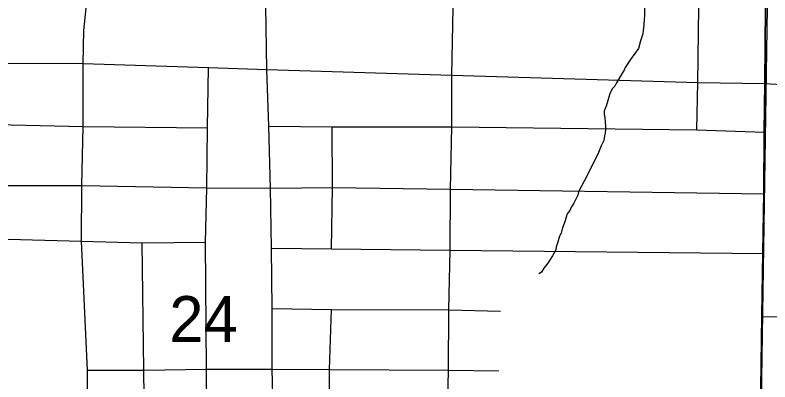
# Model space of a CAD drawing. Extents: x 0 to 34, y 0 to 22.
# Drawn here: x 2.355 to 3.043, y 19.947 to 20.281 of the extents above; entities that cross this region are included whole.
import ezdxf

# ---------------------------------------------------------------- set-up
doc = ezdxf.new("R2010")
doc.units = 0
for name, color, linetype in [('Default', 7, 'Continuous'), ('GM_X_City_Street', 7, 'Continuous'), ('GM_X_County_Road', 7, 'Continuous'), ('GM_X_Minor_River', 7, 'Continuous'), ('GM_X_Section', 7, 'Continuous'), ('GM_X_Section_Text', 7, 'Continuous'), ('GM_X_Township_Road', 7, 'Continuous')]:
    doc.layers.add(name, color=color, linetype=linetype)

msp = doc.modelspace()

# ---------------------------------------------------------------- linework, layer by layer
at = {"layer": 'Default'}
msp.add_lwpolyline([(2.1, 20.51749), (2.1, 19.52883), (3.02863, 19.51298), (3.04368, 20.50725)], close=True, dxfattribs=at)
at = {"layer": 'GM_X_City_Street'}
msp.add_line((3.0381, 20.21901), (3.07783, 20.21658), dxfattribs=at)
for points in [[(2.59951, 19.80823), (2.59411, 19.81607), (2.59132, 19.82706), (2.59027, 19.83664), (2.59114, 19.88719), (2.5894, 19.95901), (2.58958, 20.01408), (2.5887, 20.06917), (2.588, 20.12372), (2.58644, 20.18003), (2.58452, 20.23179), (2.58382, 20.28949), (2.58521, 20.34457), (2.58521, 20.39895), (2.58557, 20.42789), (2.58591, 20.45461), (2.58661, 20.51052), (2.58611, 20.56803), (2.58611, 20.62812), (2.58611, 20.68034), (2.58748, 20.77073), (2.58748, 20.77323), (2.58748, 20.9)], [(2.74868, 19.79988), (2.74847, 19.83027), (2.74846, 19.88649), (2.74986, 19.95787), (2.75026, 20.013), (2.75152, 20.0672), (2.75167, 20.12267), (2.75295, 20.17953), (2.75295, 20.22645), (2.7542, 20.28792), (2.7542, 20.34325), (2.75576, 20.3978), (2.75654, 20.45391), (2.75674, 20.50924), (2.75692, 20.56758), (2.76263, 20.62661), (2.76928, 20.67627), (2.77538, 20.69933), (2.79023, 20.74551), (2.80735, 20.78205), (2.81129, 20.80325), (2.81327, 20.82946), (2.81229, 20.88871), (2.81234, 20.9)], [(2.97598, 20.17678), (2.97689, 20.21988), (2.97791, 20.28856), (2.97871, 20.34199), (2.97871, 20.39702), (2.97965, 20.45155), (2.98058, 20.50607)], [(2.41732, 20.23609), (2.41732, 20.23709), (2.41787, 20.26712), (2.42004, 20.28745), (2.42995, 20.31674), (2.44329, 20.33937), (2.45815, 20.35958), (2.47921, 20.37852), (2.50142, 20.39063), (2.52086, 20.39726)], [(2.19903, 20.24027), (2.31223, 20.23758), (2.41732, 20.23709), (2.53158, 20.23348), (2.58452, 20.23179), (2.75295, 20.22645), (2.97689, 20.21988), (3.0381, 20.21901)], [(2.42276, 19.78933), (2.42199, 19.88619), (2.4214, 19.95809), (2.41574, 20.07544), (2.41603, 20.12594), (2.41732, 20.17993), (2.41732, 20.23609)], [(2.51285, 19.70473), (2.52617, 19.71868), (2.53025, 19.72402), (2.53245, 19.735), (2.53025, 19.88798), (2.52962, 19.95874), (2.52869, 20.07447), (2.52986, 20.12381), (2.53072, 20.17864), (2.53158, 20.23348)], [(2.24307, 20.16513), (2.25236, 20.17442), (2.25846, 20.17877), (2.26499, 20.18052), (2.27109, 20.18182), (2.29157, 20.18226), (2.31249, 20.18226), (2.41732, 20.17993), (2.53072, 20.17864)], [(2.58644, 20.18003), (2.64418, 20.17955), (2.75295, 20.17953), (2.97598, 20.17678), (3.03774, 20.17455)], [(2.64339, 20.06842), (2.64427, 20.12412), (2.64418, 20.17955)], [(2.28585, 20.1153), (2.29429, 20.12275), (2.30375, 20.12619), (2.31105, 20.12617), (2.33599, 20.12612), (2.41603, 20.12594), (2.52986, 20.12381), (2.588, 20.12372), (2.64427, 20.12412), (2.75167, 20.12267), (3.0373, 20.11865)], [(2.30089, 20.08051), (2.30553, 20.07878), (2.31534, 20.078), (2.41574, 20.07544), (2.47094, 20.07378), (2.52869, 20.07447)], [(2.45427, 19.75275), (2.46781, 19.7671), (2.47267, 19.7752), (2.4751, 19.78331), (2.47429, 19.8052), (2.47339, 19.88619), (2.47266, 19.95799), (2.47094, 20.07378)], [(2.5887, 20.06917), (2.64339, 20.06842), (2.75152, 20.0672), (3.03646, 20.06413)], [(2.58958, 20.01408), (2.64332, 20.01322), (2.75026, 20.013), (2.79735, 20.01153)], [(2.64107, 19.8871), (2.64155, 19.95868), (2.64332, 20.01322)], [(3.03558, 20.00681), (3.16523, 20.00527), (3.26258, 20.00477), (3.35499, 20.00563), (3.40633, 20.00391), (3.47478, 20.00391), (3.49361, 20.00477), (3.51157, 20.00477), (3.52441, 20.00648), (3.53981, 20.01076), (3.5689, 20.0099), (3.61938, 20.01076), (3.68014, 20.00905)], [(2.4214, 19.95809), (2.47266, 19.95799), (2.52962, 19.95874), (2.5894, 19.95901), (2.64155, 19.95868), (2.74986, 19.95787), (2.79585, 19.9573)]]:
    msp.add_lwpolyline(points, dxfattribs=at)
at = {"layer": 'GM_X_County_Road'}
msp.add_lwpolyline([(3.02919, 19.63615), (3.02958, 19.71235), (3.03183, 19.8015), (3.03344, 19.85278), (3.03558, 20.00681), (3.03646, 20.06413), (3.0373, 20.11865), (3.03774, 20.17455), (3.0381, 20.21901), (3.03891, 20.28775), (3.0395, 20.34198), (3.03994, 20.39781), (3.04025, 20.42466), (3.04055, 20.45152), (3.04141, 20.50658)], dxfattribs=at)
at = {"layer": 'GM_X_Minor_River'}
for points in [[(2.92875, 20.30362), (2.92832, 20.28044), (2.92826, 20.2774), (2.92779, 20.27247)], [(2.92779, 20.27247), (2.92732, 20.26715), (2.92688, 20.26412), (2.92486, 20.25769), (2.92284, 20.25089), (2.91894, 20.24525), (2.91699, 20.24263), (2.91075, 20.23361), (2.90994, 20.23096), (2.908, 20.22834), (2.90486, 20.22269), (2.9029, 20.21969), (2.90133, 20.21667), (2.899, 20.21405), (2.89702, 20.20953), (2.89501, 20.20348), (2.8934, 20.19818), (2.8918, 20.19403), (2.89175, 20.19099), (2.89244, 20.18756), (2.89276, 20.18413), (2.89306, 20.17994), (2.89301, 20.17728), (2.89257, 20.17387), (2.89214, 20.17121), (2.8913, 20.16705), (2.88893, 20.16215), (2.88655, 20.15611), (2.88456, 20.15158), (2.883, 20.14895), (2.88062, 20.14367), (2.87866, 20.14028), (2.87668, 20.13575), (2.87354, 20.13011), (2.86842, 20.12032), (2.86761, 20.11729), (2.86406, 20.11013), (2.8621, 20.10674), (2.86052, 20.10335), (2.85819, 20.10035), (2.85699, 20.09733), (2.85617, 20.09392), (2.85377, 20.0875), (2.85254, 20.08258), (2.85097, 20.07995), (2.84934, 20.07352), (2.84814, 20.07012), (2.84771, 20.06746), (2.84457, 20.0622), (2.84183, 20.05768), (2.83949, 20.0543), (2.83677, 20.05093), (2.83481, 20.04717), (2.83212, 20.04569)]]:
    msp.add_lwpolyline(points, dxfattribs=at)
at = {"layer": 'GM_X_Section'}
msp.add_lwpolyline([(3.04368, 20.50725), (4.04262, 20.49916), (4.05087, 19.50181), (3.02863, 19.51298)], close=True, dxfattribs=at)
at = {"layer": 'GM_X_Township_Road'}
for points in [[(7.58449, 20.9), (3.04782, 20.9), (3.04477, 20.82381), (3.04555, 20.80382), (3.04275, 20.63346), (3.04204, 20.57671), (3.04118, 20.50711), (3.04032, 20.45205), (3.04002, 20.42519), (3.03971, 20.39834), (3.03926, 20.34251), (3.03868, 20.28829), (3.03787, 20.21954), (3.03751, 20.17509), (3.03707, 20.11919), (3.03623, 20.06466), (3.03534, 20.00735), (3.03321, 19.85331), (3.0316, 19.80203), (3.02935, 19.71288), (3.02896, 19.63669), (3.02646, 19.50599), (3.02646, 19.40492), (3.02912, 19.22937)], [(3.02912, 19.22937), (3.02646, 19.40492), (3.02646, 19.50599), (3.02896, 19.63669), (3.02935, 19.71288), (3.0316, 19.80203), (3.03321, 19.85331), (3.03534, 20.00735), (3.03623, 20.06466), (3.03707, 20.11919), (3.03751, 20.17509), (3.03787, 20.21954), (3.03868, 20.28829), (3.03926, 20.34251), (3.03971, 20.39834), (3.04002, 20.42519), (3.04032, 20.45205), (3.04118, 20.50711), (3.04204, 20.57671), (3.04275, 20.63346)]]:
    msp.add_lwpolyline(points, dxfattribs=at)

# ---------------------------------------------------------------- texts
at = {"layer": 'GM_X_Section_Text'}
msp.add_text('24', height=0.041856, rotation=0.00001, dxfattribs=at).set_placement((2.49577, 19.98355))

doc.saveas('drawing.dxf')
